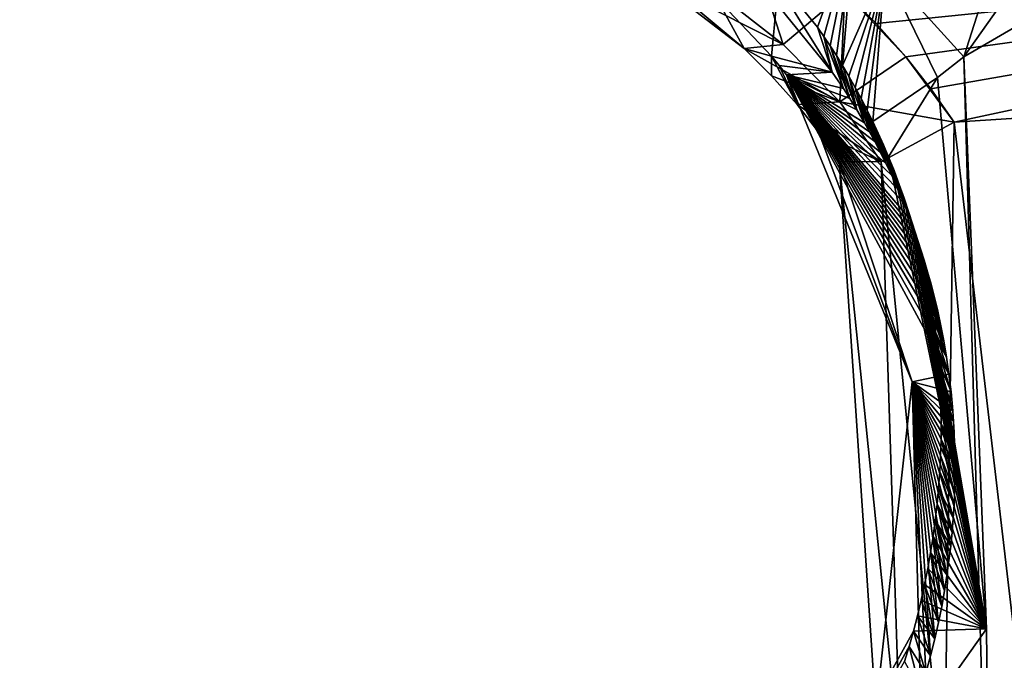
# Model space of a CAD drawing. Header units: millimetres. Extents: x -147 to 294, y -82 to 275.
# Tile 588 of 609: x 279.53 to 282.46, y 237.27 to 239.18. Entities that reach past the tile are written whole.
import ezdxf

# ---------------------------------------------------------------- set-up
doc = ezdxf.new("R2010")
doc.units = ezdxf.units.MM
doc.header["$LTSCALE"] = 67.506716
for name, color, linetype in [('1655', 7, 'CONTINUOUS'), ('1701', 7, 'CONTINUOUS'), ('1702', 7, 'CONTINUOUS'), ('1703', 7, 'CONTINUOUS'), ('2099', 7, 'CONTINUOUS'), ('2147', 7, 'CONTINUOUS'), ('2148', 7, 'CONTINUOUS'), ('2149', 7, 'CONTINUOUS'), ('2172', 7, 'CONTINUOUS'), ('2626', 7, 'CONTINUOUS'), ('2627', 7, 'CONTINUOUS'), ('2628', 7, 'CONTINUOUS'), ('2629', 7, 'CONTINUOUS'), ('2630', 7, 'CONTINUOUS'), ('2631', 7, 'CONTINUOUS'), ('2632', 7, 'CONTINUOUS'), ('2640', 7, 'CONTINUOUS'), ('2641', 7, 'CONTINUOUS'), ('556', 7, 'CONTINUOUS'), ('601', 7, 'CONTINUOUS'), ('871', 7, 'CONTINUOUS')]:
    doc.layers.add(name, color=color, linetype=linetype)

msp = doc.modelspace()

# ---------------------------------------------------------------- linework, layer by layer
at = {"layer": '1655', "linetype": 'CONTINUOUS'}
for points in [[(279.7853, 239.713, -14.2499), (280.7974, 239.8164, -14.5418), (267.3161, 238.7394, -10.9953), (279.7853, 239.713, -14.2499)], [(280.7974, 239.8164, -14.5418), (268.4325, 239.4, -11.1844), (267.3161, 238.7394, -10.9953), (280.7974, 239.8164, -14.5418)], [(279.4162, 239.5547, -14.1629), (279.7853, 239.713, -14.2499), (267.3161, 238.7394, -10.9953), (279.4162, 239.5547, -14.1629)]]:
    msp.add_3dface(points, dxfattribs=at)
at = {"layer": '1701', "linetype": 'CONTINUOUS'}
for points in [[(281.6755, 239.5001, -14.8627), (281.5247, 239.3221, -14.955), (281.8039, 239.1036, -15.0796), (281.6755, 239.5001, -14.8627)], [(281.987, 239.2589, -14.9986), (281.6755, 239.5001, -14.8627), (281.8039, 239.1036, -15.0796), (281.987, 239.2589, -14.9986)], [(281.5247, 239.3221, -14.955), (281.4176, 239.3, -15.1808), (281.8039, 239.1036, -15.0796), (281.5247, 239.3221, -14.955)], [(281.8039, 239.1036, -15.0796), (281.4176, 239.3, -15.1808), (281.688, 239.0915, -15.3046), (281.8039, 239.1036, -15.0796)], [(281.688, 239.0915, -15.3046), (281.4176, 239.3, -15.1808), (281.5335, 239.2204, -15.2323), (281.688, 239.0915, -15.3046)]]:
    msp.add_3dface(points, dxfattribs=at)
at = {"layer": '1702', "linetype": 'CONTINUOUS'}
for points in [[(281.987, 239.2589, -14.9986), (281.8039, 239.1036, -15.0796), (281.9719, 238.933, -15.1543), (281.987, 239.2589, -14.9986)], [(282.1677, 239.0669, -15.0866), (281.987, 239.2589, -14.9986), (281.9719, 238.933, -15.1543), (282.1677, 239.0669, -15.0866)], [(282.0802, 239.1658, -15.043), (281.987, 239.2589, -14.9986), (282.1677, 239.0669, -15.0866), (282.0802, 239.1658, -15.043)], [(281.8039, 239.1036, -15.0796), (281.688, 239.0915, -15.3046), (281.9719, 238.933, -15.1543), (281.8039, 239.1036, -15.0796)], [(281.9719, 238.933, -15.1543), (281.688, 239.0915, -15.3046), (281.7691, 239.0107, -15.3447), (281.9719, 238.933, -15.1543)], [(281.845, 238.9252, -15.3839), (281.9719, 238.933, -15.1543), (281.7691, 239.0107, -15.3447), (281.845, 238.9252, -15.3839)]]:
    msp.add_3dface(points, dxfattribs=at)
at = {"layer": '1703', "linetype": 'CONTINUOUS'}
for points in [[(285.116, 239.4753, -15.9698), (281.987, 239.2589, -14.9986), (282.0802, 239.1658, -15.043), (285.116, 239.4753, -15.9698)], [(285.116, 239.4753, -15.9698), (282.0802, 239.1658, -15.043), (282.1677, 239.0669, -15.0866), (285.116, 239.4753, -15.9698)], [(285.116, 239.4753, -15.9698), (282.1677, 239.0669, -15.0866), (282.2419, 238.9723, -15.1255), (285.116, 239.4753, -15.9698)], [(282.3117, 238.8723, -15.1639), (285.116, 239.4753, -15.9698), (282.2419, 238.9723, -15.1255), (282.3117, 238.8723, -15.1639)], [(285.3337, 239.066, -16.111), (285.116, 239.4753, -15.9698), (282.3117, 238.8723, -15.1639), (285.3337, 239.066, -16.111)]]:
    msp.add_3dface(points, dxfattribs=at)
at = {"layer": '2099', "linetype": 'CONTINUOUS'}
for points in [[(282.7403, 239.3013, -17.6741), (285.2348, 239.1257, -18.5241), (282.4182, 236.3303, -18.0636), (282.7403, 239.3013, -17.6741)], [(285.2348, 239.1257, -18.5241), (287.1014, 229.5123, -20.9115), (282.4182, 236.3303, -18.0636), (285.2348, 239.1257, -18.5241)]]:
    msp.add_3dface(points, dxfattribs=at)
at = {"layer": '2147', "linetype": 'CONTINUOUS'}
for points in [[(282.106, 239.327, -17.2444), (282.5415, 239.6973, -17.5448), (282.3405, 239.0671, -17.441), (282.106, 239.327, -17.2444)], [(282.5415, 239.6973, -17.5448), (282.6486, 239.5036, -17.6111), (282.3405, 239.0671, -17.441), (282.5415, 239.6973, -17.5448)], [(282.6486, 239.5036, -17.6111), (282.7403, 239.3013, -17.6741), (282.3405, 239.0671, -17.441), (282.6486, 239.5036, -17.6111)], [(281.9795, 239.0417, -16.6592), (282.106, 239.327, -17.2444), (281.9988, 239.0091, -16.6715), (281.9795, 239.0417, -16.6592)], [(281.9988, 239.0091, -16.6715), (282.106, 239.327, -17.2444), (282.0175, 238.9761, -16.6837), (281.9988, 239.0091, -16.6715)], [(282.0175, 238.9761, -16.6837), (282.106, 239.327, -17.2444), (282.0356, 238.9427, -16.6957), (282.0175, 238.9761, -16.6837)], [(282.0356, 238.9427, -16.6957), (282.106, 239.327, -17.2444), (282.0531, 238.9088, -16.7075), (282.0356, 238.9427, -16.6957)], [(282.0531, 238.9088, -16.7075), (282.106, 239.327, -17.2444), (282.0699, 238.8746, -16.7191), (282.0531, 238.9088, -16.7075)], [(282.0699, 238.8746, -16.7191), (282.106, 239.327, -17.2444), (282.2625, 239.0057, -17.343), (282.0699, 238.8746, -16.7191)], [(282.2625, 239.0057, -17.343), (282.106, 239.327, -17.2444), (282.3405, 239.0671, -17.441), (282.2625, 239.0057, -17.343)], [(282.1167, 238.7696, -16.7528), (282.0699, 238.8746, -16.7191), (282.2625, 239.0057, -17.343), (282.1167, 238.7696, -16.7528)], [(282.0862, 238.8399, -16.7305), (282.0699, 238.8746, -16.7191), (282.1167, 238.7696, -16.7528), (282.0862, 238.8399, -16.7305)], [(282.1018, 238.8049, -16.7417), (282.0862, 238.8399, -16.7305), (282.1167, 238.7696, -16.7528), (282.1018, 238.8049, -16.7417)]]:
    msp.add_3dface(points, dxfattribs=at)
at = {"layer": '2148', "linetype": 'CONTINUOUS'}
for points in [[(281.9051, 239.1553, -16.6134), (282.0142, 239.4542, -17.1872), (281.9243, 239.1276, -16.625), (281.9051, 239.1553, -16.6134)], [(281.9243, 239.1276, -16.625), (282.0142, 239.4542, -17.1872), (281.9431, 239.0994, -16.6365), (281.9243, 239.1276, -16.625)], [(281.9431, 239.0994, -16.6365), (282.0142, 239.4542, -17.1872), (281.9615, 239.0708, -16.6479), (281.9431, 239.0994, -16.6365)], [(282.0142, 239.4542, -17.1872), (281.9795, 239.0417, -16.6592), (281.9615, 239.0708, -16.6479), (282.0142, 239.4542, -17.1872)], [(282.106, 239.327, -17.2444), (281.9795, 239.0417, -16.6592), (282.0142, 239.4542, -17.1872), (282.106, 239.327, -17.2444)]]:
    msp.add_3dface(points, dxfattribs=at)
at = {"layer": '2149', "linetype": 'CONTINUOUS'}
msp.add_3dface([(282.0142, 239.4542, -17.1872), (281.9051, 239.1553, -16.6134), (281.7399, 239.3577, -16.5193), (282.0142, 239.4542, -17.1872)], dxfattribs=at)
at = {"layer": '2172', "linetype": 'CONTINUOUS'}
for points in [[(282.0496, 229.6309, -16.6397), (288.3796, 239.1702, -17.1263), (272.8787, 229.9782, -13.7336), (282.0496, 229.6309, -16.6397)], [(272.8787, 229.9782, -13.7336), (288.3796, 239.1702, -17.1263), (273.9144, 230.7205, -13.9116), (272.8787, 229.9782, -13.7336)], [(273.9144, 230.7205, -13.9116), (288.3796, 239.1702, -17.1263), (274.4493, 231.8836, -13.8807), (273.9144, 230.7205, -13.9116)], [(288.3796, 239.1702, -17.1263), (280.9727, 235.289, -15.3227), (274.4493, 231.8836, -13.8807), (288.3796, 239.1702, -17.1263)], [(280.9727, 235.289, -15.3227), (288.3796, 239.1702, -17.1263), (281.9923, 235.9414, -15.5419), (280.9727, 235.289, -15.3227)], [(281.9923, 235.9414, -15.5419), (288.3796, 239.1702, -17.1263), (282.545, 236.8799, -15.5655), (281.9923, 235.9414, -15.5419)], [(288.3796, 239.1702, -17.1263), (282.0496, 229.6309, -16.6397), (283.2754, 229.5499, -17.0692), (288.3796, 239.1702, -17.1263)], [(285.3337, 239.066, -16.111), (282.3117, 238.8723, -15.1639), (282.545, 236.8799, -15.5655), (285.3337, 239.066, -16.111)]]:
    msp.add_3dface(points, dxfattribs=at)
at = {"layer": '2626', "linetype": 'CONTINUOUS'}
for points in [[(281.688, 239.0915, -15.3046), (281.5335, 239.2204, -15.2323), (281.6051, 239.2423, -15.9421), (281.688, 239.0915, -15.3046)], [(281.7689, 239.0695, -16.0216), (281.688, 239.0915, -15.3046), (281.6051, 239.2423, -15.9421), (281.7689, 239.0695, -16.0216)], [(281.7691, 239.0107, -15.3447), (281.688, 239.0915, -15.3046), (281.7689, 239.0695, -16.0216), (281.7691, 239.0107, -15.3447)], [(281.845, 238.9252, -15.3839), (281.7691, 239.0107, -15.3447), (281.7689, 239.0695, -16.0216), (281.845, 238.9252, -15.3839)]]:
    msp.add_3dface(points, dxfattribs=at)
at = {"layer": '2627', "linetype": 'CONTINUOUS'}
for points in [[(281.845, 238.9252, -15.3839), (281.7689, 239.0695, -16.0216), (281.7917, 239.0416, -16.0333), (281.845, 238.9252, -15.3839)], [(281.8138, 239.0133, -16.0448), (281.845, 238.9252, -15.3839), (281.7917, 239.0416, -16.0333), (281.8138, 239.0133, -16.0448)], [(281.9098, 238.8425, -15.419), (281.845, 238.9252, -15.3839), (281.8138, 239.0133, -16.0448), (281.9098, 238.8425, -15.419)], [(282.1871, 238.1011, -16.3133), (281.9098, 238.8425, -15.419), (281.8138, 239.0133, -16.0448), (282.1871, 238.1011, -16.3133)], [(281.9701, 238.756, -15.4532), (281.9098, 238.8425, -15.419), (282.1871, 238.1011, -16.3133), (281.9701, 238.756, -15.4532)], [(282.153, 236.9536, -15.7935), (281.9701, 238.756, -15.4532), (282.0787, 237.1245, -16.4386), (282.153, 236.9536, -15.7935)], [(282.0787, 237.1245, -16.4386), (281.9701, 238.756, -15.4532), (282.1871, 238.1011, -16.3133), (282.0787, 237.1245, -16.4386)]]:
    msp.add_3dface(points, dxfattribs=at)
at = {"layer": '2628', "linetype": 'CONTINUOUS'}
for points in [[(282.1677, 239.0669, -15.0866), (281.9719, 238.933, -15.1543), (282.3117, 238.8723, -15.1639), (282.1677, 239.0669, -15.0866)], [(282.1677, 239.0669, -15.0866), (282.3117, 238.8723, -15.1639), (282.2419, 238.9723, -15.1255), (282.1677, 239.0669, -15.0866)], [(281.9719, 238.933, -15.1543), (281.845, 238.9252, -15.3839), (282.0952, 238.7549, -15.2294), (281.9719, 238.933, -15.1543)], [(282.3117, 238.8723, -15.1639), (281.9719, 238.933, -15.1543), (282.0952, 238.7549, -15.2294), (282.3117, 238.8723, -15.1639)], [(281.845, 238.9252, -15.3839), (281.9098, 238.8425, -15.419), (282.0952, 238.7549, -15.2294), (281.845, 238.9252, -15.3839)], [(281.9098, 238.8425, -15.419), (281.9701, 238.756, -15.4532), (282.0952, 238.7549, -15.2294), (281.9098, 238.8425, -15.419)]]:
    msp.add_3dface(points, dxfattribs=at)
at = {"layer": '2629', "linetype": 'CONTINUOUS'}
for points in [[(282.3117, 238.8723, -15.1639), (282.0952, 238.7549, -15.2294), (282.282, 236.8617, -15.5886), (282.3117, 238.8723, -15.1639)], [(282.545, 236.8799, -15.5655), (282.3117, 238.8723, -15.1639), (282.282, 236.8617, -15.5886), (282.545, 236.8799, -15.5655)], [(281.9701, 238.756, -15.4532), (282.153, 236.9536, -15.7935), (282.0952, 238.7549, -15.2294), (281.9701, 238.756, -15.4532)], [(282.0952, 238.7549, -15.2294), (282.153, 236.9536, -15.7935), (282.282, 236.8617, -15.5886), (282.0952, 238.7549, -15.2294)]]:
    msp.add_3dface(points, dxfattribs=at)
at = {"layer": '2630', "linetype": 'CONTINUOUS'}
for points in [[(281.9823, 238.9728, -16.1048), (281.8138, 239.0133, -16.0448), (281.9489, 239.0218, -16.0859), (281.9823, 238.9728, -16.1048)], [(282.1871, 238.1011, -16.3133), (281.8138, 239.0133, -16.0448), (282.2962, 238.1237, -16.3446), (282.1871, 238.1011, -16.3133)], [(282.2962, 238.1237, -16.3446), (281.8138, 239.0133, -16.0448), (282.289, 238.1742, -16.334), (282.2962, 238.1237, -16.3446)], [(282.289, 238.1742, -16.334), (281.8138, 239.0133, -16.0448), (282.2809, 238.2221, -16.3235), (282.289, 238.1742, -16.334)], [(282.2809, 238.2221, -16.3235), (281.8138, 239.0133, -16.0448), (282.2721, 238.2676, -16.3132), (282.2809, 238.2221, -16.3235)], [(282.2721, 238.2676, -16.3132), (281.8138, 239.0133, -16.0448), (282.2628, 238.3108, -16.3031), (282.2721, 238.2676, -16.3132)], [(282.2628, 238.3108, -16.3031), (281.8138, 239.0133, -16.0448), (282.2531, 238.3518, -16.2932), (282.2628, 238.3108, -16.3031)], [(282.2531, 238.3518, -16.2932), (281.8138, 239.0133, -16.0448), (282.2431, 238.3906, -16.2836), (282.2531, 238.3518, -16.2932)], [(282.2431, 238.3906, -16.2836), (281.8138, 239.0133, -16.0448), (282.2328, 238.4274, -16.2743), (282.2431, 238.3906, -16.2836)], [(282.2328, 238.4274, -16.2743), (281.8138, 239.0133, -16.0448), (282.2224, 238.4623, -16.2652), (282.2328, 238.4274, -16.2743)], [(282.2224, 238.4623, -16.2652), (281.8138, 239.0133, -16.0448), (282.2119, 238.4955, -16.2563), (282.2224, 238.4623, -16.2652)], [(282.2119, 238.4955, -16.2563), (281.8138, 239.0133, -16.0448), (282.2013, 238.5269, -16.2478), (282.2119, 238.4955, -16.2563)], [(282.2013, 238.5269, -16.2478), (281.8138, 239.0133, -16.0448), (282.1907, 238.5568, -16.2395), (282.2013, 238.5269, -16.2478)], [(282.1907, 238.5568, -16.2395), (281.8138, 239.0133, -16.0448), (282.1801, 238.5852, -16.2314), (282.1907, 238.5568, -16.2395)], [(282.1801, 238.5852, -16.2314), (281.8138, 239.0133, -16.0448), (282.1618, 238.6318, -16.2179), (282.1801, 238.5852, -16.2314)], [(282.1618, 238.6318, -16.2179), (281.8138, 239.0133, -16.0448), (282.1437, 238.6745, -16.2051), (282.1618, 238.6318, -16.2179)], [(282.1437, 238.6745, -16.2051), (281.8138, 239.0133, -16.0448), (282.1261, 238.7138, -16.193), (282.1437, 238.6745, -16.2051)], [(282.1261, 238.7138, -16.193), (281.8138, 239.0133, -16.0448), (282.1089, 238.7501, -16.1815), (282.1261, 238.7138, -16.193)], [(282.1089, 238.7501, -16.1815), (281.8138, 239.0133, -16.0448), (282.0922, 238.7837, -16.1707), (282.1089, 238.7501, -16.1815)], [(282.0922, 238.7837, -16.1707), (281.8138, 239.0133, -16.0448), (282.0759, 238.8149, -16.1604), (282.0922, 238.7837, -16.1707)], [(282.0759, 238.8149, -16.1604), (281.8138, 239.0133, -16.0448), (282.0601, 238.844, -16.1506), (282.0759, 238.8149, -16.1604)], [(282.0601, 238.844, -16.1506), (281.8138, 239.0133, -16.0448), (282.0449, 238.871, -16.1413), (282.0601, 238.844, -16.1506)], [(282.0449, 238.871, -16.1413), (281.8138, 239.0133, -16.0448), (282.0222, 238.9096, -16.1278), (282.0449, 238.871, -16.1413)], [(282.0222, 238.9096, -16.1278), (281.8138, 239.0133, -16.0448), (282.0013, 238.9433, -16.1156), (282.0222, 238.9096, -16.1278)], [(282.0013, 238.9433, -16.1156), (281.8138, 239.0133, -16.0448), (281.9823, 238.9728, -16.1048), (282.0013, 238.9433, -16.1156)], [(282.3025, 238.0704, -16.3554), (282.1871, 238.1011, -16.3133), (282.2962, 238.1237, -16.3446), (282.3025, 238.0704, -16.3554)], [(282.0787, 237.1245, -16.4386), (282.1871, 238.1011, -16.3133), (282.2117, 237.1815, -16.472), (282.0787, 237.1245, -16.4386)], [(282.2117, 237.1815, -16.472), (282.1871, 238.1011, -16.3133), (282.2277, 237.2343, -16.4684), (282.2117, 237.1815, -16.472)], [(282.2277, 237.2343, -16.4684), (282.1871, 238.1011, -16.3133), (282.2417, 237.2858, -16.4645), (282.2277, 237.2343, -16.4684)], [(282.2417, 237.2858, -16.4645), (282.1871, 238.1011, -16.3133), (282.254, 237.336, -16.4602), (282.2417, 237.2858, -16.4645)], [(282.254, 237.336, -16.4602), (282.1871, 238.1011, -16.3133), (282.265, 237.385, -16.4557), (282.254, 237.336, -16.4602)], [(282.265, 237.385, -16.4557), (282.1871, 238.1011, -16.3133), (282.2747, 237.4328, -16.451), (282.265, 237.385, -16.4557)], [(282.2747, 237.4328, -16.451), (282.1871, 238.1011, -16.3133), (282.283, 237.4794, -16.4461), (282.2747, 237.4328, -16.451)], [(282.283, 237.4794, -16.4461), (282.1871, 238.1011, -16.3133), (282.2902, 237.5248, -16.4409), (282.283, 237.4794, -16.4461)], [(282.2902, 237.5248, -16.4409), (282.1871, 238.1011, -16.3133), (282.2963, 237.5691, -16.4357), (282.2902, 237.5248, -16.4409)], [(282.2963, 237.5691, -16.4357), (282.1871, 238.1011, -16.3133), (282.3014, 237.6121, -16.4302), (282.2963, 237.5691, -16.4357)], [(282.3014, 237.6121, -16.4302), (282.1871, 238.1011, -16.3133), (282.3055, 237.654, -16.4247), (282.3014, 237.6121, -16.4302)], [(282.3055, 237.654, -16.4247), (282.1871, 238.1011, -16.3133), (282.3087, 237.6948, -16.419), (282.3055, 237.654, -16.4247)], [(282.3087, 237.6948, -16.419), (282.1871, 238.1011, -16.3133), (282.3112, 237.7344, -16.4133), (282.3087, 237.6948, -16.419)], [(282.3112, 237.7344, -16.4133), (282.1871, 238.1011, -16.3133), (282.3129, 237.7729, -16.4076), (282.3112, 237.7344, -16.4133)], [(282.3129, 237.7729, -16.4076), (282.1871, 238.1011, -16.3133), (282.3138, 237.8104, -16.4017), (282.3129, 237.7729, -16.4076)], [(282.3138, 237.8104, -16.4017), (282.1871, 238.1011, -16.3133), (282.3142, 237.8468, -16.3959), (282.3138, 237.8104, -16.4017)], [(282.3142, 237.8468, -16.3959), (282.1871, 238.1011, -16.3133), (282.3139, 237.8822, -16.39), (282.3142, 237.8468, -16.3959)], [(282.3139, 237.8822, -16.39), (282.1871, 238.1011, -16.3133), (282.3131, 237.9166, -16.384), (282.3139, 237.8822, -16.39)], [(282.3131, 237.9166, -16.384), (282.1871, 238.1011, -16.3133), (282.3117, 237.95, -16.3781), (282.3131, 237.9166, -16.384)], [(282.3117, 237.95, -16.3781), (282.1871, 238.1011, -16.3133), (282.31, 237.9826, -16.3722), (282.3117, 237.95, -16.3781)], [(282.31, 237.9826, -16.3722), (282.1871, 238.1011, -16.3133), (282.3077, 238.0141, -16.3663), (282.31, 237.9826, -16.3722)], [(282.3077, 238.0141, -16.3663), (282.1871, 238.1011, -16.3133), (282.3025, 238.0704, -16.3554), (282.3077, 238.0141, -16.3663)]]:
    msp.add_3dface(points, dxfattribs=at)
at = {"layer": '2631', "linetype": 'CONTINUOUS'}
for points in [[(281.9051, 239.1553, -16.6134), (281.9243, 239.1276, -16.625), (281.9489, 239.0218, -16.0859), (281.9051, 239.1553, -16.6134)], [(281.9243, 239.1276, -16.625), (281.9431, 239.0994, -16.6365), (281.9823, 238.9728, -16.1048), (281.9243, 239.1276, -16.625)], [(281.9243, 239.1276, -16.625), (281.9823, 238.9728, -16.1048), (281.9489, 239.0218, -16.0859), (281.9243, 239.1276, -16.625)], [(281.9431, 239.0994, -16.6365), (281.9615, 239.0708, -16.6479), (282.0013, 238.9433, -16.1156), (281.9431, 239.0994, -16.6365)], [(281.9431, 239.0994, -16.6365), (282.0013, 238.9433, -16.1156), (281.9823, 238.9728, -16.1048), (281.9431, 239.0994, -16.6365)], [(281.9615, 239.0708, -16.6479), (281.9795, 239.0417, -16.6592), (282.0222, 238.9096, -16.1278), (281.9615, 239.0708, -16.6479)], [(281.9615, 239.0708, -16.6479), (282.0222, 238.9096, -16.1278), (282.0013, 238.9433, -16.1156), (281.9615, 239.0708, -16.6479)], [(281.9795, 239.0417, -16.6592), (281.9988, 239.0091, -16.6715), (282.0222, 238.9096, -16.1278), (281.9795, 239.0417, -16.6592)], [(281.9988, 239.0091, -16.6715), (282.0175, 238.9761, -16.6837), (282.0449, 238.871, -16.1413), (281.9988, 239.0091, -16.6715)], [(281.9988, 239.0091, -16.6715), (282.0449, 238.871, -16.1413), (282.0222, 238.9096, -16.1278), (281.9988, 239.0091, -16.6715)], [(282.0175, 238.9761, -16.6837), (282.0356, 238.9427, -16.6957), (282.0759, 238.8149, -16.1604), (282.0175, 238.9761, -16.6837)], [(282.0175, 238.9761, -16.6837), (282.0759, 238.8149, -16.1604), (282.0601, 238.844, -16.1506), (282.0175, 238.9761, -16.6837)], [(282.0175, 238.9761, -16.6837), (282.0601, 238.844, -16.1506), (282.0449, 238.871, -16.1413), (282.0175, 238.9761, -16.6837)], [(282.0356, 238.9427, -16.6957), (282.0531, 238.9088, -16.7075), (282.0922, 238.7837, -16.1707), (282.0356, 238.9427, -16.6957)], [(282.0356, 238.9427, -16.6957), (282.0922, 238.7837, -16.1707), (282.0759, 238.8149, -16.1604), (282.0356, 238.9427, -16.6957)], [(282.0531, 238.9088, -16.7075), (282.0699, 238.8746, -16.7191), (282.1089, 238.7501, -16.1815), (282.0531, 238.9088, -16.7075)], [(282.0531, 238.9088, -16.7075), (282.1089, 238.7501, -16.1815), (282.0922, 238.7837, -16.1707), (282.0531, 238.9088, -16.7075)], [(282.0699, 238.8746, -16.7191), (282.0862, 238.8399, -16.7305), (282.1261, 238.7138, -16.193), (282.0699, 238.8746, -16.7191)], [(282.0699, 238.8746, -16.7191), (282.1261, 238.7138, -16.193), (282.1089, 238.7501, -16.1815), (282.0699, 238.8746, -16.7191)], [(282.0862, 238.8399, -16.7305), (282.1018, 238.8049, -16.7417), (282.1437, 238.6745, -16.2051), (282.0862, 238.8399, -16.7305)], [(282.0862, 238.8399, -16.7305), (282.1437, 238.6745, -16.2051), (282.1261, 238.7138, -16.193), (282.0862, 238.8399, -16.7305)], [(282.1018, 238.8049, -16.7417), (282.1167, 238.7696, -16.7528), (282.1437, 238.6745, -16.2051), (282.1018, 238.8049, -16.7417)], [(282.1167, 238.7696, -16.7528), (282.1618, 238.6318, -16.2179), (282.1437, 238.6745, -16.2051), (282.1167, 238.7696, -16.7528)], [(282.1618, 238.6318, -16.2179), (282.1167, 238.7696, -16.7528), (282.133, 238.7289, -16.7647), (282.1618, 238.6318, -16.2179)], [(282.1801, 238.5852, -16.2314), (282.1618, 238.6318, -16.2179), (282.133, 238.7289, -16.7647), (282.1801, 238.5852, -16.2314)], [(282.1484, 238.6878, -16.7764), (282.1801, 238.5852, -16.2314), (282.133, 238.7289, -16.7647), (282.1484, 238.6878, -16.7764)], [(282.2013, 238.5269, -16.2478), (282.1907, 238.5568, -16.2395), (282.1484, 238.6878, -16.7764), (282.2013, 238.5269, -16.2478)], [(282.1629, 238.6463, -16.7879), (282.2013, 238.5269, -16.2478), (282.1484, 238.6878, -16.7764), (282.1629, 238.6463, -16.7879)], [(282.1907, 238.5568, -16.2395), (282.1801, 238.5852, -16.2314), (282.1484, 238.6878, -16.7764), (282.1907, 238.5568, -16.2395)], [(282.2119, 238.4955, -16.2563), (282.2013, 238.5269, -16.2478), (282.1629, 238.6463, -16.7879), (282.2119, 238.4955, -16.2563)], [(282.1766, 238.6042, -16.7991), (282.2119, 238.4955, -16.2563), (282.1629, 238.6463, -16.7879), (282.1766, 238.6042, -16.7991)], [(282.2224, 238.4623, -16.2652), (282.2119, 238.4955, -16.2563), (282.1766, 238.6042, -16.7991), (282.2224, 238.4623, -16.2652)], [(282.1894, 238.5618, -16.81), (282.2224, 238.4623, -16.2652), (282.1766, 238.6042, -16.7991), (282.1894, 238.5618, -16.81)], [(282.2328, 238.4274, -16.2743), (282.2224, 238.4623, -16.2652), (282.1894, 238.5618, -16.81), (282.2328, 238.4274, -16.2743)], [(282.2014, 238.5189, -16.8207), (282.2328, 238.4274, -16.2743), (282.1894, 238.5618, -16.81), (282.2014, 238.5189, -16.8207)], [(282.2531, 238.3518, -16.2932), (282.2431, 238.3906, -16.2836), (282.2014, 238.5189, -16.8207), (282.2531, 238.3518, -16.2932)], [(282.2125, 238.4757, -16.831), (282.2531, 238.3518, -16.2932), (282.2014, 238.5189, -16.8207), (282.2125, 238.4757, -16.831)], [(282.2431, 238.3906, -16.2836), (282.2328, 238.4274, -16.2743), (282.2014, 238.5189, -16.8207), (282.2431, 238.3906, -16.2836)], [(282.2628, 238.3108, -16.3031), (282.2531, 238.3518, -16.2932), (282.2125, 238.4757, -16.831), (282.2628, 238.3108, -16.3031)], [(282.2227, 238.432, -16.841), (282.2628, 238.3108, -16.3031), (282.2125, 238.4757, -16.831), (282.2227, 238.432, -16.841)], [(282.2721, 238.2676, -16.3132), (282.2628, 238.3108, -16.3031), (282.2227, 238.432, -16.841), (282.2721, 238.2676, -16.3132)], [(282.2319, 238.388, -16.8508), (282.2721, 238.2676, -16.3132), (282.2227, 238.432, -16.841), (282.2319, 238.388, -16.8508)], [(282.2809, 238.2221, -16.3235), (282.2721, 238.2676, -16.3132), (282.2319, 238.388, -16.8508), (282.2809, 238.2221, -16.3235)], [(282.2403, 238.3436, -16.8601), (282.2809, 238.2221, -16.3235), (282.2319, 238.388, -16.8508), (282.2403, 238.3436, -16.8601)], [(282.289, 238.1742, -16.334), (282.2809, 238.2221, -16.3235), (282.2403, 238.3436, -16.8601), (282.289, 238.1742, -16.334)], [(282.2477, 238.2988, -16.8692), (282.289, 238.1742, -16.334), (282.2403, 238.3436, -16.8601), (282.2477, 238.2988, -16.8692)], [(282.2542, 238.2537, -16.8779), (282.289, 238.1742, -16.334), (282.2477, 238.2988, -16.8692), (282.2542, 238.2537, -16.8779)], [(282.2962, 238.1237, -16.3446), (282.289, 238.1742, -16.334), (282.2542, 238.2537, -16.8779), (282.2962, 238.1237, -16.3446)], [(282.2597, 238.2083, -16.8862), (282.2962, 238.1237, -16.3446), (282.2542, 238.2537, -16.8779), (282.2597, 238.2083, -16.8862)], [(282.3025, 238.0704, -16.3554), (282.2962, 238.1237, -16.3446), (282.2597, 238.2083, -16.8862), (282.3025, 238.0704, -16.3554)], [(282.2643, 238.1626, -16.8942), (282.3025, 238.0704, -16.3554), (282.2597, 238.2083, -16.8862), (282.2643, 238.1626, -16.8942)], [(282.3077, 238.0141, -16.3663), (282.3025, 238.0704, -16.3554), (282.2643, 238.1626, -16.8942), (282.3077, 238.0141, -16.3663)], [(282.268, 238.1167, -16.9018), (282.3077, 238.0141, -16.3663), (282.2643, 238.1626, -16.8942), (282.268, 238.1167, -16.9018)], [(282.31, 237.9826, -16.3722), (282.3077, 238.0141, -16.3663), (282.268, 238.1167, -16.9018), (282.31, 237.9826, -16.3722)], [(282.2706, 238.0704, -16.9091), (282.31, 237.9826, -16.3722), (282.268, 238.1167, -16.9018), (282.2706, 238.0704, -16.9091)], [(282.3131, 237.9166, -16.384), (282.3117, 237.95, -16.3781), (282.2706, 238.0704, -16.9091), (282.3131, 237.9166, -16.384)], [(282.2723, 238.0237, -16.916), (282.3131, 237.9166, -16.384), (282.2706, 238.0704, -16.9091), (282.2723, 238.0237, -16.916)], [(282.3117, 237.95, -16.3781), (282.31, 237.9826, -16.3722), (282.2706, 238.0704, -16.9091), (282.3117, 237.95, -16.3781)], [(282.3139, 237.8822, -16.39), (282.3131, 237.9166, -16.384), (282.2723, 238.0237, -16.916), (282.3139, 237.8822, -16.39)], [(282.273, 237.9765, -16.9226), (282.3139, 237.8822, -16.39), (282.2723, 238.0237, -16.916), (282.273, 237.9765, -16.9226)], [(282.2726, 237.9291, -16.9288), (282.3142, 237.8468, -16.3959), (282.273, 237.9765, -16.9226), (282.2726, 237.9291, -16.9288)], [(282.3142, 237.8468, -16.3959), (282.3139, 237.8822, -16.39), (282.273, 237.9765, -16.9226), (282.3142, 237.8468, -16.3959)], [(282.2713, 237.8813, -16.9346), (282.3129, 237.7729, -16.4076), (282.2726, 237.9291, -16.9288), (282.2713, 237.8813, -16.9346)], [(282.3129, 237.7729, -16.4076), (282.3138, 237.8104, -16.4017), (282.2726, 237.9291, -16.9288), (282.3129, 237.7729, -16.4076)], [(282.3138, 237.8104, -16.4017), (282.3142, 237.8468, -16.3959), (282.2726, 237.9291, -16.9288), (282.3138, 237.8104, -16.4017)], [(282.2689, 237.8333, -16.94), (282.3112, 237.7344, -16.4133), (282.2713, 237.8813, -16.9346), (282.2689, 237.8333, -16.94)], [(282.3112, 237.7344, -16.4133), (282.3129, 237.7729, -16.4076), (282.2713, 237.8813, -16.9346), (282.3112, 237.7344, -16.4133)], [(282.2654, 237.7852, -16.945), (282.3087, 237.6948, -16.419), (282.2689, 237.8333, -16.94), (282.2654, 237.7852, -16.945)], [(282.3087, 237.6948, -16.419), (282.3112, 237.7344, -16.4133), (282.2689, 237.8333, -16.94), (282.3087, 237.6948, -16.419)], [(282.261, 237.737, -16.9496), (282.3055, 237.654, -16.4247), (282.2654, 237.7852, -16.945), (282.261, 237.737, -16.9496)], [(282.3055, 237.654, -16.4247), (282.3087, 237.6948, -16.419), (282.2654, 237.7852, -16.945), (282.3055, 237.654, -16.4247)], [(282.2555, 237.6888, -16.9538), (282.3014, 237.6121, -16.4302), (282.261, 237.737, -16.9496), (282.2555, 237.6888, -16.9538)], [(282.3014, 237.6121, -16.4302), (282.3055, 237.654, -16.4247), (282.261, 237.737, -16.9496), (282.3014, 237.6121, -16.4302)], [(282.249, 237.6407, -16.9575), (282.2902, 237.5248, -16.4409), (282.2555, 237.6888, -16.9538), (282.249, 237.6407, -16.9575)], [(282.2902, 237.5248, -16.4409), (282.2963, 237.5691, -16.4357), (282.2555, 237.6888, -16.9538), (282.2902, 237.5248, -16.4409)], [(282.2963, 237.5691, -16.4357), (282.3014, 237.6121, -16.4302), (282.2555, 237.6888, -16.9538), (282.2963, 237.5691, -16.4357)], [(282.2416, 237.5928, -16.9608), (282.283, 237.4794, -16.4461), (282.249, 237.6407, -16.9575), (282.2416, 237.5928, -16.9608)], [(282.283, 237.4794, -16.4461), (282.2902, 237.5248, -16.4409), (282.249, 237.6407, -16.9575), (282.283, 237.4794, -16.4461)], [(282.2332, 237.5452, -16.9637), (282.2747, 237.4328, -16.451), (282.2416, 237.5928, -16.9608), (282.2332, 237.5452, -16.9637)], [(282.2747, 237.4328, -16.451), (282.283, 237.4794, -16.4461), (282.2416, 237.5928, -16.9608), (282.2747, 237.4328, -16.451)], [(282.2238, 237.4979, -16.9661), (282.265, 237.385, -16.4557), (282.2332, 237.5452, -16.9637), (282.2238, 237.4979, -16.9661)], [(282.265, 237.385, -16.4557), (282.2747, 237.4328, -16.451), (282.2332, 237.5452, -16.9637), (282.265, 237.385, -16.4557)], [(282.2135, 237.4511, -16.968), (282.254, 237.336, -16.4602), (282.2238, 237.4979, -16.9661), (282.2135, 237.4511, -16.968)], [(282.254, 237.336, -16.4602), (282.265, 237.385, -16.4557), (282.2238, 237.4979, -16.9661), (282.254, 237.336, -16.4602)], [(282.2024, 237.4048, -16.9695), (282.254, 237.336, -16.4602), (282.2135, 237.4511, -16.968), (282.2024, 237.4048, -16.9695)], [(282.1904, 237.359, -16.9706), (282.2417, 237.2858, -16.4645), (282.2024, 237.4048, -16.9695), (282.1904, 237.359, -16.9706)], [(282.2417, 237.2858, -16.4645), (282.254, 237.336, -16.4602), (282.2024, 237.4048, -16.9695), (282.2417, 237.2858, -16.4645)], [(282.1775, 237.3138, -16.9712), (282.2277, 237.2343, -16.4684), (282.1904, 237.359, -16.9706), (282.1775, 237.3138, -16.9712)], [(282.2277, 237.2343, -16.4684), (282.2417, 237.2858, -16.4645), (282.1904, 237.359, -16.9706), (282.2277, 237.2343, -16.4684)], [(282.1639, 237.2691, -16.9714), (282.2117, 237.1815, -16.472), (282.1775, 237.3138, -16.9712), (282.1639, 237.2691, -16.9714)], [(282.2117, 237.1815, -16.472), (282.2277, 237.2343, -16.4684), (282.1775, 237.3138, -16.9712), (282.2117, 237.1815, -16.472)]]:
    msp.add_3dface(points, dxfattribs=at)
at = {"layer": '2632', "linetype": 'CONTINUOUS'}
for points in [[(282.7403, 239.3013, -17.6741), (282.4182, 236.3303, -18.0636), (282.3405, 239.0671, -17.441), (282.7403, 239.3013, -17.6741)], [(282.2625, 239.0057, -17.343), (282.3405, 239.0671, -17.441), (282.4078, 237.3665, -17.7275), (282.2625, 239.0057, -17.343)], [(282.3405, 239.0671, -17.441), (282.4182, 236.3303, -18.0636), (282.4078, 237.3665, -17.7275), (282.3405, 239.0671, -17.441)], [(282.1167, 238.7696, -16.7528), (282.2625, 239.0057, -17.343), (282.4078, 237.3665, -17.7275), (282.1167, 238.7696, -16.7528)], [(282.133, 238.7289, -16.7647), (282.1167, 238.7696, -16.7528), (282.4078, 237.3665, -17.7275), (282.133, 238.7289, -16.7647)], [(282.1484, 238.6878, -16.7764), (282.133, 238.7289, -16.7647), (282.4078, 237.3665, -17.7275), (282.1484, 238.6878, -16.7764)], [(282.1629, 238.6463, -16.7879), (282.1484, 238.6878, -16.7764), (282.4078, 237.3665, -17.7275), (282.1629, 238.6463, -16.7879)], [(282.1766, 238.6042, -16.7991), (282.1629, 238.6463, -16.7879), (282.4078, 237.3665, -17.7275), (282.1766, 238.6042, -16.7991)], [(282.1894, 238.5618, -16.81), (282.1766, 238.6042, -16.7991), (282.4078, 237.3665, -17.7275), (282.1894, 238.5618, -16.81)], [(282.2014, 238.5189, -16.8207), (282.1894, 238.5618, -16.81), (282.4078, 237.3665, -17.7275), (282.2014, 238.5189, -16.8207)], [(282.2125, 238.4757, -16.831), (282.2014, 238.5189, -16.8207), (282.4078, 237.3665, -17.7275), (282.2125, 238.4757, -16.831)], [(282.2227, 238.432, -16.841), (282.2125, 238.4757, -16.831), (282.4078, 237.3665, -17.7275), (282.2227, 238.432, -16.841)], [(282.2319, 238.388, -16.8508), (282.2227, 238.432, -16.841), (282.4078, 237.3665, -17.7275), (282.2319, 238.388, -16.8508)], [(282.2403, 238.3436, -16.8601), (282.2319, 238.388, -16.8508), (282.4078, 237.3665, -17.7275), (282.2403, 238.3436, -16.8601)], [(282.2477, 238.2988, -16.8692), (282.2403, 238.3436, -16.8601), (282.4078, 237.3665, -17.7275), (282.2477, 238.2988, -16.8692)], [(282.2542, 238.2537, -16.8779), (282.2477, 238.2988, -16.8692), (282.4078, 237.3665, -17.7275), (282.2542, 238.2537, -16.8779)], [(282.2597, 238.2083, -16.8862), (282.2542, 238.2537, -16.8779), (282.4078, 237.3665, -17.7275), (282.2597, 238.2083, -16.8862)], [(282.2643, 238.1626, -16.8942), (282.2597, 238.2083, -16.8862), (282.4078, 237.3665, -17.7275), (282.2643, 238.1626, -16.8942)], [(282.268, 238.1167, -16.9018), (282.2643, 238.1626, -16.8942), (282.4078, 237.3665, -17.7275), (282.268, 238.1167, -16.9018)], [(282.2706, 238.0704, -16.9091), (282.268, 238.1167, -16.9018), (282.4078, 237.3665, -17.7275), (282.2706, 238.0704, -16.9091)], [(282.2723, 238.0237, -16.916), (282.2706, 238.0704, -16.9091), (282.4078, 237.3665, -17.7275), (282.2723, 238.0237, -16.916)], [(282.273, 237.9765, -16.9226), (282.2723, 238.0237, -16.916), (282.4078, 237.3665, -17.7275), (282.273, 237.9765, -16.9226)], [(282.2726, 237.9291, -16.9288), (282.273, 237.9765, -16.9226), (282.4078, 237.3665, -17.7275), (282.2726, 237.9291, -16.9288)], [(282.2713, 237.8813, -16.9346), (282.2726, 237.9291, -16.9288), (282.4078, 237.3665, -17.7275), (282.2713, 237.8813, -16.9346)], [(282.2689, 237.8333, -16.94), (282.2713, 237.8813, -16.9346), (282.4078, 237.3665, -17.7275), (282.2689, 237.8333, -16.94)], [(282.2654, 237.7852, -16.945), (282.2689, 237.8333, -16.94), (282.4078, 237.3665, -17.7275), (282.2654, 237.7852, -16.945)], [(282.261, 237.737, -16.9496), (282.2654, 237.7852, -16.945), (282.4078, 237.3665, -17.7275), (282.261, 237.737, -16.9496)], [(282.2555, 237.6888, -16.9538), (282.261, 237.737, -16.9496), (282.4078, 237.3665, -17.7275), (282.2555, 237.6888, -16.9538)], [(282.249, 237.6407, -16.9575), (282.2555, 237.6888, -16.9538), (282.4078, 237.3665, -17.7275), (282.249, 237.6407, -16.9575)], [(282.2416, 237.5928, -16.9608), (282.249, 237.6407, -16.9575), (282.4078, 237.3665, -17.7275), (282.2416, 237.5928, -16.9608)], [(282.2332, 237.5452, -16.9637), (282.2416, 237.5928, -16.9608), (282.4078, 237.3665, -17.7275), (282.2332, 237.5452, -16.9637)], [(282.2238, 237.4979, -16.9661), (282.2332, 237.5452, -16.9637), (282.4078, 237.3665, -17.7275), (282.2238, 237.4979, -16.9661)], [(282.2135, 237.4511, -16.968), (282.2238, 237.4979, -16.9661), (282.4078, 237.3665, -17.7275), (282.2135, 237.4511, -16.968)], [(282.2024, 237.4048, -16.9695), (282.2135, 237.4511, -16.968), (282.4078, 237.3665, -17.7275), (282.2024, 237.4048, -16.9695)], [(282.1904, 237.359, -16.9706), (282.2024, 237.4048, -16.9695), (282.4078, 237.3665, -17.7275), (282.1904, 237.359, -16.9706)], [(282.4078, 237.3665, -17.7275), (282.4182, 236.3303, -18.0636), (281.4285, 235.9816, -17.5701), (282.4078, 237.3665, -17.7275)], [(282.1904, 237.359, -16.9706), (282.4078, 237.3665, -17.7275), (281.4285, 235.9816, -17.5701), (282.1904, 237.359, -16.9706)], [(282.1775, 237.3138, -16.9712), (282.1904, 237.359, -16.9706), (281.4285, 235.9816, -17.5701), (282.1775, 237.3138, -16.9712)], [(282.1639, 237.2691, -16.9714), (282.1775, 237.3138, -16.9712), (281.4285, 235.9816, -17.5701), (282.1639, 237.2691, -16.9714)]]:
    msp.add_3dface(points, dxfattribs=at)
at = {"layer": '2640', "linetype": 'CONTINUOUS'}
for points in [[(281.7399, 239.3577, -16.5193), (281.9051, 239.1553, -16.6134), (281.9489, 239.0218, -16.0859), (281.7399, 239.3577, -16.5193)], [(281.7399, 239.3577, -16.5193), (281.9489, 239.0218, -16.0859), (281.7839, 239.2253, -16.0011), (281.7399, 239.3577, -16.5193)]]:
    msp.add_3dface(points, dxfattribs=at)
at = {"layer": '2641', "linetype": 'CONTINUOUS'}
for points in [[(281.7689, 239.0695, -16.0216), (281.6051, 239.2423, -15.9421), (281.7839, 239.2253, -16.0011), (281.7689, 239.0695, -16.0216)], [(281.9489, 239.0218, -16.0859), (281.7689, 239.0695, -16.0216), (281.7839, 239.2253, -16.0011), (281.9489, 239.0218, -16.0859)], [(281.7917, 239.0416, -16.0333), (281.7689, 239.0695, -16.0216), (281.9489, 239.0218, -16.0859), (281.7917, 239.0416, -16.0333)], [(281.8138, 239.0133, -16.0448), (281.7917, 239.0416, -16.0333), (281.9489, 239.0218, -16.0859), (281.8138, 239.0133, -16.0448)]]:
    msp.add_3dface(points, dxfattribs=at)
at = {"layer": '556', "linetype": 'CONTINUOUS'}
for points in [[(275.5593, 240.2651, -36.1212), (289.5876, 244.1441, -33.9631), (262.8979, 217.597, -42.8457), (275.5593, 240.2651, -36.1212)], [(289.5876, 244.1441, -33.9631), (292.0149, 230.39, -37.5033), (262.8979, 217.597, -42.8457), (289.5876, 244.1441, -33.9631)]]:
    msp.add_3dface(points, dxfattribs=at)
at = {"layer": '601', "linetype": 'CONTINUOUS'}
msp.add_3dface([(288.8419, 231.8653, -35.2357), (283.0054, 245.2604, -31.242), (277.3847, 252.8882, -29.0322), (288.8419, 231.8653, -35.2357)], dxfattribs=at)
at = {"layer": '871', "linetype": 'CONTINUOUS'}
msp.add_3dface([(288.8419, 231.8653, -35.2357), (277.3847, 252.8882, -29.0322), (258.5558, 231.2743, -37.6522), (288.8419, 231.8653, -35.2357)], dxfattribs=at)

doc.saveas('drawing.dxf')
